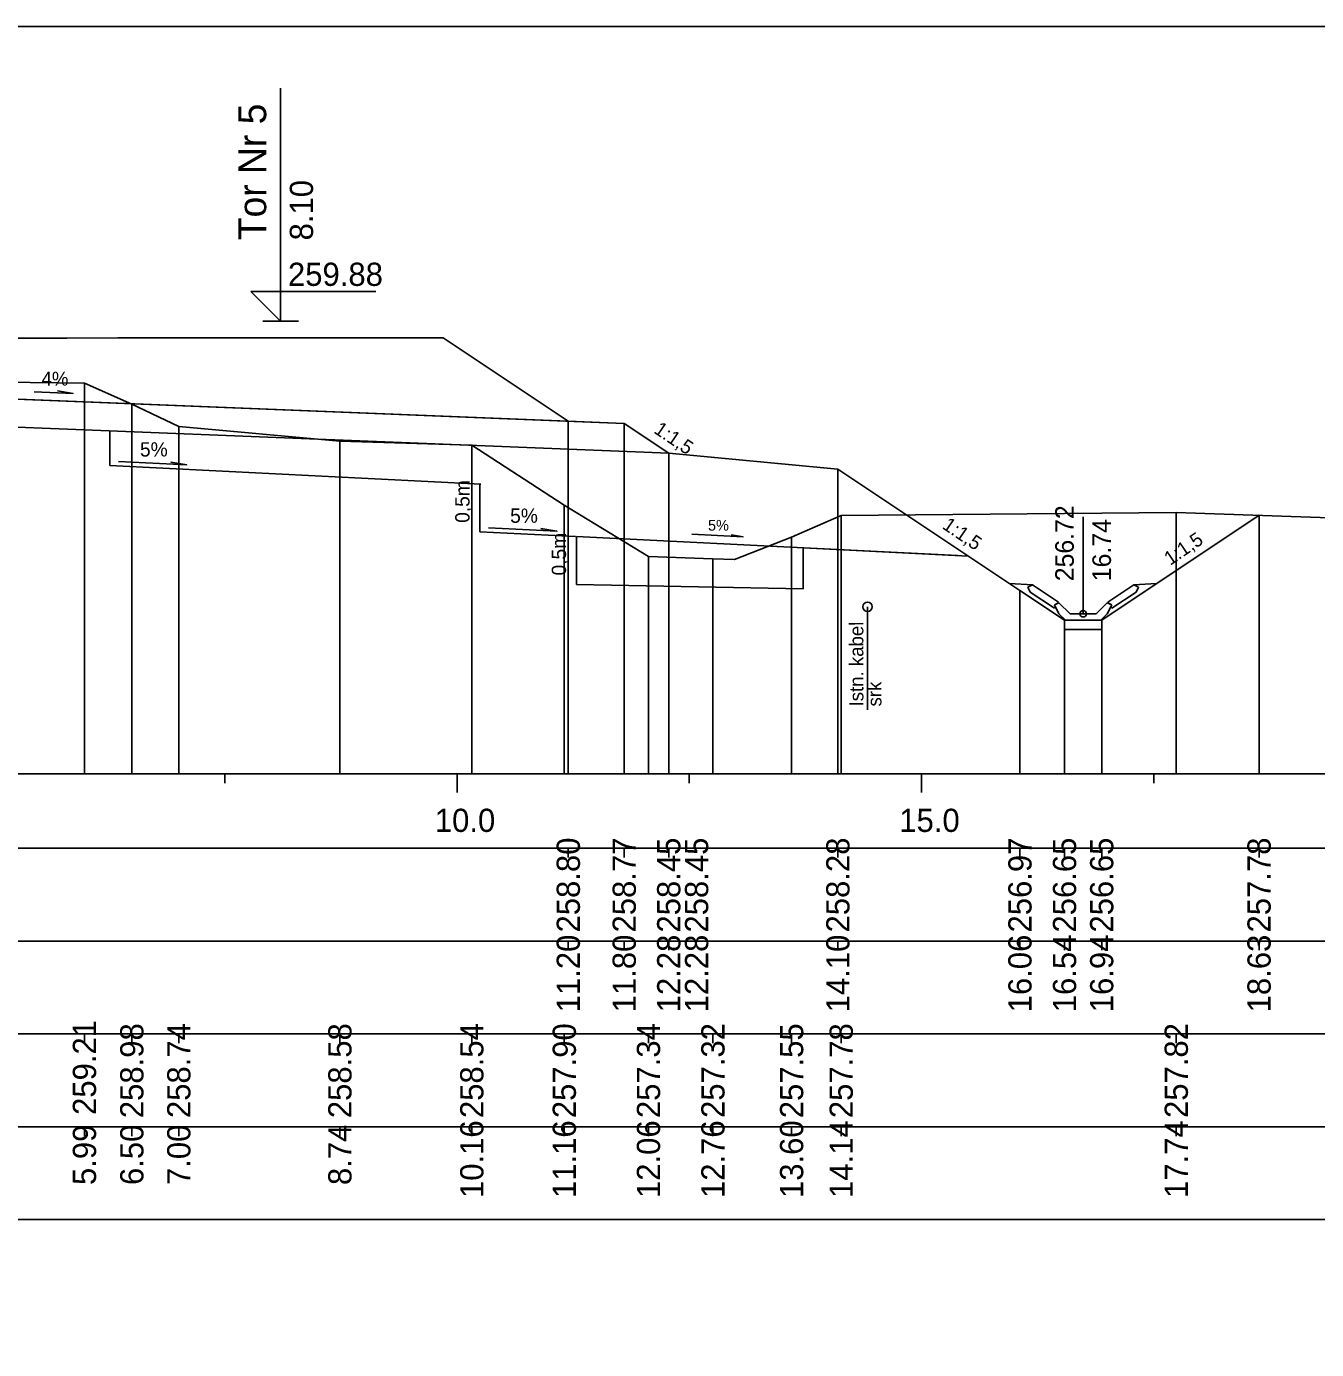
# Model space of a CAD drawing. Extents: x 6516023 to 6560129, y 5513077 to 5529206.
# Drawn here: x 6516492.88 to 6516506.77, y 5514565.91 to 5514580.16 of the extents above; entities that cross this region are included whole.
import ezdxf

# ---------------------------------------------------------------- set-up
doc = ezdxf.new("R2010")
doc.units = 0
for name, color, linetype in [('IR_default', 7, 'Continuous'), ('TOR_PRZEK_P-kable', 7, 'Continuous'), ('TOR_PRZEK_P-komponent', 7, 'Continuous'), ('TOR_PRZEK_P-odwodnienie', 7, 'Continuous'), ('TOR_PRZEK_P-opisy', 7, 'Continuous'), ('TOR_PRZEK_P-schodkowanie+wymiana', 7, 'Continuous'), ('TOR_PRZEK_P-tabelka istniejace', 7, 'Continuous'), ('TOR_PRZEK_P-tabelka projektowane', 7, 'Continuous'), ('TOR_PRZEK_P-teren istniejacy', 7, 'Continuous'), ('TOR_PRZEK_P-tory projektowane', 7, 'Continuous'), ('TOR_PRZEK_P-uklad odniesienia', 7, 'Continuous'), ('TOR_PRZEK_P-warstwa ochronna I', 7, 'Continuous'), ('TOR_PRZEK_P-warstwa ochronna II', 7, 'Continuous'), ('TOR_PS_T-skarpy projektowane', 7, 'Continuous'), ('TOR_RAMKI-ramka+tabelka 1', 7, 'Continuous')]:
    doc.layers.add(name, color=color, linetype=linetype)

msp = doc.modelspace()

# ---------------------------------------------------------------- linework, layer by layer
at = {"layer": 'IR_default'}
msp.add_lwpolyline([(6516476.538, 5514575.351), (6516479.234, 5514575.559), (6516479.713, 5514575.878), (6516480.313, 5514575.902), (6516481.663, 5514576.802), (6516482.159, 5514576.802), (6516483.413, 5514576.802), (6516485.163, 5514576.802), (6516485.763, 5514576.802), (6516487.513, 5514576.802), (6516489.263, 5514576.802), (6516489.813, 5514576.8), (6516491.563, 5514576.8), (6516493.313, 5514576.8), (6516493.863, 5514576.802), (6516497.363, 5514576.802), (6516498.711, 5514575.904), (6516499.313, 5514575.88), (6516499.792, 5514575.561), (6516501.613, 5514575.388), (6516503.573, 5514574.081), (6516504.053, 5514573.761), (6516504.453, 5514573.761), (6516506.147, 5514574.891)], dxfattribs=at)
at = {"layer": 'TOR_PRZEK_P-kable'}
msp.add_line((6516501.933, 5514573.906), (6516501.933, 5514572.796), dxfattribs=at)
msp.add_circle((6516501.933, 5514573.906), 0.05, dxfattribs=at)
at = {"layer": 'TOR_PRZEK_P-komponent'}
for points in [[(6516481.663, 5514576.802), (6516483.413, 5514576.802), (6516482.159, 5514576.802), (6516485.163, 5514576.802), (6516485.763, 5514576.802), (6516487.513, 5514576.802), (6516489.263, 5514576.802), (6516489.813, 5514576.8), (6516491.563, 5514576.8), (6516493.313, 5514576.8), (6516493.863, 5514576.802), (6516497.363, 5514576.802), (6516498.711, 5514575.904), (6516489.538, 5514576.271), (6516480.313, 5514575.902)], [(6516479.713, 5514575.878), (6516489.538, 5514576.271), (6516499.313, 5514575.88), (6516499.792, 5514575.561), (6516489.538, 5514575.971), (6516479.234, 5514575.559)]]:
    msp.add_lwpolyline(points, close=True, dxfattribs=at)
at = {"layer": 'TOR_PRZEK_P-odwodnienie'}
for p, q in [((6516504.253, 5514573.831), (6516504.253, 5514574.875)), ((6516503.944, 5514573.89), (6516503.683, 5514574.064)), ((6516503.988, 5514573.957), (6516503.708, 5514574.144)), ((6516504.518, 5514573.957), (6516504.798, 5514574.144)), ((6516504.562, 5514573.89), (6516504.823, 5514574.064)), ((6516503.955, 5514573.907), (6516503.944, 5514573.89)), ((6516503.946, 5514573.926), (6516503.993, 5514573.95)), ((6516503.988, 5514573.957), (6516503.98, 5514573.944)), ((6516504.113, 5514573.831), (6516503.993, 5514573.95)), ((6516504.393, 5514573.831), (6516504.513, 5514573.95)), ((6516504.513, 5514573.95), (6516504.561, 5514573.926)), ((6516504.518, 5514573.957), (6516504.526, 5514573.944)), ((6516504.551, 5514573.907), (6516504.562, 5514573.89)), ((6516504.063, 5514573.761), (6516504.443, 5514573.761)), ((6516504.113, 5514573.831), (6516504.393, 5514573.831))]:
    msp.add_line(p, q, dxfattribs=at)
for points in [[(6516503.462, 5514574.155), (6516503.708, 5514574.144)], [(6516505.044, 5514574.155), (6516504.798, 5514574.144)], [(6516503.658, 5514574.117), (6516503.708, 5514574.144)], [(6516503.658, 5514574.117), (6516503.683, 5514574.064)], [(6516504.848, 5514574.117), (6516504.798, 5514574.144)], [(6516504.848, 5514574.117), (6516504.823, 5514574.064)], [(6516503.98, 5514573.944), (6516503.945, 5514573.926)], [(6516503.945, 5514573.926), (6516503.955, 5514573.907)], [(6516503.993, 5514573.831), (6516503.946, 5514573.926)], [(6516504.513, 5514573.831), (6516504.561, 5514573.926)], [(6516504.526, 5514573.944), (6516504.561, 5514573.926)], [(6516504.561, 5514573.926), (6516504.551, 5514573.907)], [(6516504.063, 5514573.761), (6516503.993, 5514573.831)], [(6516504.453, 5514573.761), (6516504.053, 5514573.761), (6516504.053, 5514573.661), (6516504.453, 5514573.661), (6516504.453, 5514573.761)], [(6516504.443, 5514573.761), (6516504.513, 5514573.831)]]:
    msp.add_lwpolyline(points, dxfattribs=at)
msp.add_circle((6516504.253, 5514573.831), 0.035, dxfattribs=at)
at = {"layer": 'TOR_PRZEK_P-opisy'}
msp.add_lwpolyline([(6516492.961, 5514576.222), (6516493.379, 5514576.203), (6516493.211, 5514576.232)], dxfattribs=at)
at = {"layer": 'TOR_PRZEK_P-schodkowanie+wymiana'}
for p, q in [((6516493.775, 5514575.801), (6516493.775, 5514575.428)), ((6516493.775, 5514575.428), (6516497.768, 5514575.228)), ((6516497.759, 5514575.229), (6516497.759, 5514574.714)), ((6516497.759, 5514574.714), (6516498.789, 5514574.662)), ((6516498.798, 5514574.662), (6516498.798, 5514574.147)), ((6516498.798, 5514574.662), (6516502.903, 5514574.457))]:
    msp.add_line(p, q, dxfattribs=at)
msp.add_lwpolyline([(6516498.798, 5514574.147), (6516501.241, 5514574.101), (6516501.241, 5514574.54), (6516503.019, 5514574.451)], dxfattribs=at)
at = {"layer": 'TOR_PRZEK_P-tabelka istniejace'}
for p, q in [((6516493.502, 5514569.206), (6516493.502, 5514569.306)), ((6516494.012, 5514569.206), (6516494.012, 5514569.306)), ((6516494.518, 5514569.206), (6516494.518, 5514569.306)), ((6516496.252, 5514569.206), (6516496.252, 5514569.306)), ((6516497.672, 5514569.206), (6516497.672, 5514569.306)), ((6516498.668, 5514569.206), (6516498.668, 5514569.306)), ((6516499.574, 5514569.206), (6516499.574, 5514569.306)), ((6516500.268, 5514569.206), (6516500.268, 5514569.306)), ((6516501.115, 5514569.206), (6516501.115, 5514569.306)), ((6516501.649, 5514569.206), (6516501.649, 5514569.306)), ((6516505.256, 5514569.206), (6516505.256, 5514569.306)), ((6516446.663, 5514568.306), (6516525.463, 5514568.306)), ((6516493.502, 5514568.206), (6516493.502, 5514568.306)), ((6516494.012, 5514568.206), (6516494.012, 5514568.306)), ((6516494.518, 5514568.206), (6516494.518, 5514568.306)), ((6516496.252, 5514568.206), (6516496.252, 5514568.306)), ((6516497.672, 5514568.206), (6516497.672, 5514568.306)), ((6516498.668, 5514568.206), (6516498.668, 5514568.306)), ((6516499.574, 5514568.206), (6516499.574, 5514568.306)), ((6516500.268, 5514568.206), (6516500.268, 5514568.306)), ((6516501.115, 5514568.206), (6516501.115, 5514568.306)), ((6516501.649, 5514568.206), (6516501.649, 5514568.306)), ((6516505.256, 5514568.206), (6516505.256, 5514568.306))]:
    msp.add_line(p, q, dxfattribs=at)
for points in [[(6516493.502, 5514576.313), (6516493.502, 5514572.306), (6516493.502, 5514572.176), (6516493.502, 5514572.106)], [(6516494.012, 5514576.089), (6516494.012, 5514572.306), (6516494.012, 5514572.176), (6516494.012, 5514572.106)], [(6516494.518, 5514575.847), (6516494.518, 5514572.306), (6516494.518, 5514572.176), (6516494.518, 5514572.106)], [(6516496.252, 5514575.69), (6516496.252, 5514572.306), (6516496.252, 5514572.176), (6516496.252, 5514572.106)], [(6516497.672, 5514575.648), (6516497.672, 5514572.306), (6516497.672, 5514572.176), (6516497.672, 5514572.106)], [(6516498.668, 5514575.002), (6516498.668, 5514572.306), (6516498.668, 5514572.176), (6516498.668, 5514572.106)], [(6516501.649, 5514574.889), (6516501.649, 5514572.306), (6516501.649, 5514572.176), (6516501.649, 5514572.106)], [(6516505.256, 5514574.922), (6516505.256, 5514572.306), (6516505.256, 5514572.176), (6516505.256, 5514572.106)], [(6516501.115, 5514574.656), (6516501.115, 5514572.306), (6516501.115, 5514572.176), (6516501.115, 5514572.106)], [(6516499.574, 5514574.449), (6516499.574, 5514572.306), (6516499.574, 5514572.176), (6516499.574, 5514572.106)], [(6516500.268, 5514574.424), (6516500.268, 5514572.306), (6516500.268, 5514572.176), (6516500.268, 5514572.106)]]:
    msp.add_lwpolyline(points, dxfattribs=at)
msp.add_lwpolyline([(6516446.663, 5514569.306), (6516446.663, 5514567.306), (6516525.463, 5514567.306), (6516525.463, 5514569.306)], close=True, dxfattribs=at)
at = {"layer": 'TOR_PRZEK_P-tabelka projektowane'}
for p, q in [((6516498.711, 5514571.206), (6516498.711, 5514571.306)), ((6516499.313, 5514571.206), (6516499.313, 5514571.306)), ((6516499.792, 5514571.206), (6516499.792, 5514571.306)), ((6516501.613, 5514571.206), (6516501.613, 5514571.306)), ((6516503.573, 5514571.206), (6516503.573, 5514571.306)), ((6516504.053, 5514571.206), (6516504.053, 5514571.306)), ((6516504.453, 5514571.206), (6516504.453, 5514571.306)), ((6516506.147, 5514571.206), (6516506.147, 5514571.306)), ((6516446.663, 5514570.306), (6516525.463, 5514570.306)), ((6516498.711, 5514570.206), (6516498.711, 5514570.306)), ((6516499.313, 5514570.206), (6516499.313, 5514570.306)), ((6516499.792, 5514570.206), (6516499.792, 5514570.306)), ((6516501.613, 5514570.206), (6516501.613, 5514570.306)), ((6516503.573, 5514570.206), (6516503.573, 5514570.306)), ((6516504.053, 5514570.206), (6516504.053, 5514570.306)), ((6516504.453, 5514570.206), (6516504.453, 5514570.306)), ((6516506.147, 5514570.206), (6516506.147, 5514570.306))]:
    msp.add_line(p, q, dxfattribs=at)
for points in [[(6516498.711, 5514575.904), (6516498.711, 5514572.306), (6516498.711, 5514572.176), (6516498.711, 5514572.106)], [(6516499.313, 5514575.88), (6516499.313, 5514572.306), (6516499.313, 5514572.176), (6516499.313, 5514572.106)], [(6516499.792, 5514575.561), (6516499.792, 5514572.306), (6516499.792, 5514572.176), (6516499.792, 5514572.106)], [(6516501.613, 5514575.388), (6516501.613, 5514572.306), (6516501.613, 5514572.176), (6516501.613, 5514572.106)], [(6516506.147, 5514574.891), (6516506.147, 5514572.306), (6516506.147, 5514572.176), (6516506.147, 5514572.106)], [(6516503.573, 5514574.081), (6516503.573, 5514572.306), (6516503.573, 5514572.176), (6516503.573, 5514572.106)], [(6516504.053, 5514573.761), (6516504.053, 5514572.306), (6516504.053, 5514572.176), (6516504.053, 5514572.106)], [(6516504.453, 5514573.761), (6516504.453, 5514572.306), (6516504.453, 5514572.176), (6516504.453, 5514572.106)]]:
    msp.add_lwpolyline(points, dxfattribs=at)
msp.add_lwpolyline([(6516446.663, 5514571.306), (6516446.663, 5514569.306), (6516525.463, 5514569.306), (6516525.463, 5514571.306)], close=True, dxfattribs=at)
at = {"layer": 'TOR_PRZEK_P-teren istniejacy'}
msp.add_lwpolyline([(6516478.514, 5514576.289), (6516480.201, 5514576.279), (6516480.685, 5514576.071), (6516480.954, 5514575.894), (6516481.261, 5514575.883), (6516481.472, 5514575.876), (6516481.922, 5514576.144), (6516482.451, 5514576.48), (6516488.225, 5514576.378), (6516493.502, 5514576.313), (6516494.012, 5514576.089), (6516494.518, 5514575.847), (6516496.252, 5514575.69), (6516497.672, 5514575.648), (6516498.668, 5514575.002), (6516499.574, 5514574.449), (6516500.268, 5514574.424), (6516500.499, 5514574.414), (6516501.115, 5514574.656), (6516501.649, 5514574.889), (6516505.256, 5514574.922), (6516508.869, 5514574.795)], dxfattribs=at)
at = {"layer": 'TOR_PRZEK_P-tory projektowane'}
for p, q in [((6516495.613, 5514577.86), (6516495.613, 5514579.492)), ((6516495.613, 5514577.86), (6516495.613, 5514576.982)), ((6516495.613, 5514576.982), (6516495.294, 5514577.302)), ((6516495.294, 5514577.302), (6516496.638, 5514577.302)), ((6516495.421, 5514576.982), (6516495.805, 5514576.982))]:
    msp.add_line(p, q, dxfattribs=at)
at = {"layer": 'TOR_PRZEK_P-uklad odniesienia'}
for p, q in [((6516450.463, 5514572.106), (6516525.463, 5514572.106)), ((6516495.013, 5514572.006), (6516495.013, 5514572.106)), ((6516497.513, 5514571.906), (6516497.513, 5514572.106)), ((6516500.013, 5514572.006), (6516500.013, 5514572.106)), ((6516502.513, 5514571.906), (6516502.513, 5514572.106)), ((6516505.013, 5514572.006), (6516505.013, 5514572.106))]:
    msp.add_line(p, q, dxfattribs=at)
at = {"layer": 'TOR_PRZEK_P-warstwa ochronna I'}
msp.add_lwpolyline([(6516479.234, 5514575.559), (6516489.538, 5514575.971), (6516499.792, 5514575.561)], dxfattribs=at)
at = {"layer": 'TOR_PRZEK_P-warstwa ochronna II'}
msp.add_lwpolyline([(6516469.601, 5514573.979), (6516471.655, 5514573.882), (6516472.273, 5514573.47), (6516473.023, 5514573.47), (6516476.538, 5514575.351), (6516479.234, 5514575.559), (6516479.713, 5514575.878), (6516480.313, 5514575.902), (6516488.263, 5514576.222), (6516489.538, 5514576.271), (6516490.813, 5514576.22), (6516498.711, 5514575.904), (6516499.313, 5514575.88), (6516499.792, 5514575.561), (6516501.613, 5514575.388), (6516503.573, 5514574.081), (6516504.053, 5514573.761), (6516504.453, 5514573.761), (6516506.147, 5514574.891)], dxfattribs=at)
at = {"layer": 'TOR_PS_T-skarpy projektowane'}
for points in [[(6516493.868, 5514575.472), (6516494.603, 5514575.433), (6516494.431, 5514575.463)], [(6516497.852, 5514574.758), (6516498.588, 5514574.719), (6516498.415, 5514574.749)], [(6516500.041, 5514574.688), (6516500.592, 5514574.658), (6516500.463, 5514574.681)]]:
    msp.add_lwpolyline(points, dxfattribs=at)
at = {"layer": 'TOR_RAMKI-ramka+tabelka 1'}
msp.add_lwpolyline([(6516362.013, 5514580.156), (6516609.513, 5514580.156), (6516609.513, 5514551.656), (6516362.013, 5514551.656)], close=True, dxfattribs=at)

# ---------------------------------------------------------------- texts
at = {"layer": 'TOR_PRZEK_P-kable'}
for s, height, p in [('Istn. kabel', 0.14999, (6516501.888, 5514572.832)), ('srk', 0.15, (6516502.082, 5514572.832))]:
    msp.add_text(s, height=height, rotation=90.0511, dxfattribs=at).set_placement(p)
at = {"layer": 'TOR_PRZEK_P-odwodnienie'}
for s, p in [('256.72', (6516504.153, 5514574.181)), ('16.74', (6516504.553, 5514574.181))]:
    msp.add_text(s, height=0.2, rotation=90, dxfattribs=at).set_placement(p)
at = {"layer": 'TOR_PRZEK_P-opisy'}
for s, rotation, p in [('4%', 359.8485, (6516493.04, 5514576.288)), ('1:1,5', 325.9299, (6516499.622, 5514575.786)), ('1:1,5', 325.9299, (6516502.727, 5514574.756)), ('1:1,5', 34.0701, (6516505.19, 5514574.346))]:
    msp.add_text(s, height=0.15, rotation=rotation, dxfattribs=at).set_placement(p)
at = {"layer": 'TOR_PRZEK_P-schodkowanie+wymiana'}
for p in [(6516497.648, 5514574.81), (6516498.687, 5514574.243)]:
    msp.add_text('0,5m', height=0.1545, rotation=90, dxfattribs=at).set_placement(p)
at = {"layer": 'TOR_PRZEK_P-tabelka istniejace'}
for s, p in [('259.21', (6516493.627, 5514568.433)), ('258.98', (6516494.137, 5514568.398)), ('258.74', (6516494.643, 5514568.399)), ('258.58', (6516496.377, 5514568.398)), ('258.54', (6516497.797, 5514568.399)), ('257.90', (6516498.793, 5514568.398)), ('257.34', (6516499.699, 5514568.399)), ('257.32', (6516500.393, 5514568.4)), ('257.55', (6516501.24, 5514568.397)), ('257.78', (6516501.774, 5514568.398)), ('257.82', (6516505.381, 5514568.4)), ('5.99', (6516493.627, 5514567.678)), ('6.50', (6516494.137, 5514567.678)), ('7.00', (6516494.643, 5514567.678)), ('8.74', (6516496.377, 5514567.678)), ('10.16', (6516497.797, 5514567.538)), ('11.16', (6516498.793, 5514567.538)), ('12.06', (6516499.699, 5514567.538)), ('12.76', (6516500.393, 5514567.538)), ('13.60', (6516501.24, 5514567.538)), ('14.14', (6516501.774, 5514567.539)), ('17.74', (6516505.381, 5514567.539))]:
    msp.add_text(s, height=0.25, rotation=90, dxfattribs=at).set_placement(p)
at = {"layer": 'TOR_PRZEK_P-tabelka projektowane'}
for s, p in [('258.80', (6516498.836, 5514570.398)), ('258.77', (6516499.438, 5514570.398)), ('258.45', (6516499.917, 5514570.397)), ('258.45', (6516500.217, 5514570.397)), ('258.28', (6516501.738, 5514570.398)), ('256.97', (6516503.698, 5514570.398)), ('256.65', (6516504.178, 5514570.397)), ('256.65', (6516504.578, 5514570.397)), ('257.78', (6516506.272, 5514570.398)), ('11.20', (6516498.836, 5514569.538)), ('11.80', (6516499.438, 5514569.538)), ('12.28', (6516499.917, 5514569.538)), ('12.28', (6516500.217, 5514569.538)), ('14.10', (6516501.738, 5514569.538)), ('16.06', (6516503.698, 5514569.538)), ('16.54', (6516504.178, 5514569.539)), ('16.94', (6516504.578, 5514569.539)), ('18.63', (6516506.272, 5514569.538))]:
    msp.add_text(s, height=0.25, rotation=90, dxfattribs=at).set_placement(p)
at = {"layer": 'TOR_PRZEK_P-tory projektowane'}
for s, height, p in [('Tor Nr 5', 0.3, (6516495.459, 5514577.854)), ('8.10', 0.25, (6516495.963, 5514577.852))]:
    msp.add_text(s, height=height, rotation=90, dxfattribs=at).set_placement(p)
msp.add_text('259.88', height=0.25, dxfattribs=at).set_placement((6516495.693, 5514577.362))
at = {"layer": 'TOR_PRZEK_P-uklad odniesienia'}
for s, p in [('10.0', (6516497.274, 5514571.481)), ('15.0', (6516502.274, 5514571.481))]:
    msp.add_text(s, height=0.25, dxfattribs=at).set_placement(p)
at = {"layer": 'TOR_PS_T-skarpy projektowane'}
for height, p in [(0.1545, (6516494.1, 5514575.524)), (0.1545, (6516498.085, 5514574.81)), (0.1159, (6516500.215, 5514574.726))]:
    msp.add_text('5%', height=height, dxfattribs=at).set_placement(p)

doc.saveas('drawing.dxf')
